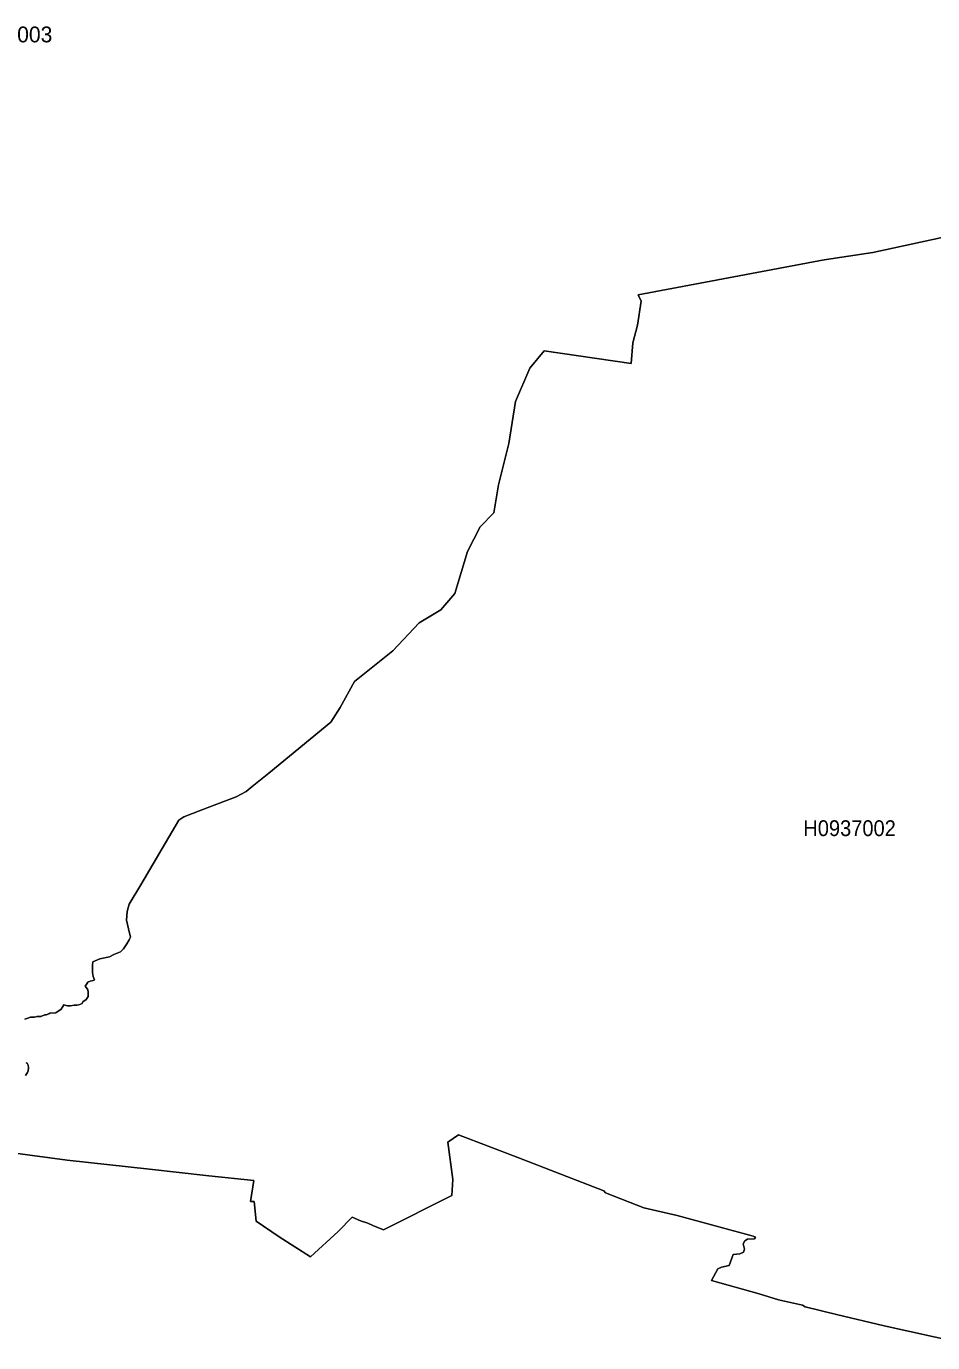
# Model space of a CAD drawing. Extents: x 369010 to 739155, y 6377141 to 6616555.
# Drawn here: x 579296 to 585038, y 6525932 to 6534274 of the extents above; entities that cross this region are included whole.
import ezdxf
from ezdxf.enums import TextEntityAlignment as Align

# ---------------------------------------------------------------- set-up
doc = ezdxf.new("R2010")
doc.units = 0
doc.header["$LTSCALE"] = 40
doc.layers.add('1', color=7, linetype='Continuous', lineweight=13)
doc.layers.add('2', color=7, linetype='Continuous')

msp = doc.modelspace()

# ---------------------------------------------------------------- linework, layer by layer
at = {"layer": '1'}
for points in [[(585975.19, 6533126.35), (584658.94, 6532841.52), (584351.43, 6532793.69), (583173.21, 6532572.74), (583191.25, 6532531.53), (583167.41, 6532380.43), (583139.44, 6532269.04), (583127.53, 6532137.8), (582576.4, 6532217.41), (582485.54, 6532108.17), (582394.68, 6531896.66), (582352.47, 6531630.53), (582286.44, 6531368.87), (582256.81, 6531191.12), (582171.41, 6531102.41), (582091.47, 6530945.01), (582011.53, 6530679.38), (581921.33, 6530576.1), (581784.63, 6530493.52), (581616.97, 6530315.6), (581375.5, 6530122.62), (581284.81, 6529958.28), (581224.4, 6529863.77), (580832.81, 6529540.21), (580727.06, 6529455.64), (580688.49, 6529425.85), (580625.11, 6529392.09), (580441.4, 6529321.91), (580293.27, 6529263.49), (580261.16, 6529242.97), (580177.91, 6529100.47), (580021.02, 6528834.34), (579947.53, 6528710.71), (579933.63, 6528663.87), (579930.98, 6528608.76), (579943.4, 6528555.13), (579955.64, 6528501.34), (579946.21, 6528485.79), (579931.31, 6528460.47), (579910.46, 6528427.7), (579892.59, 6528409.82), (579850.88, 6528391.95), (579822.58, 6528377.05), (579761.67, 6528365.13), (579716.99, 6528345.77), (579715.5, 6528323.43), (579715.5, 6528277.25), (579718.48, 6528253.42), (579727.41, 6528231.08), (579718.48, 6528228.1), (579700.6, 6528222.14), (579685.71, 6528217.67), (579678.26, 6528205.75), (579667.83, 6528190.86), (579682.73, 6528172.98), (579685.71, 6528170.01), (579687.2, 6528150.64), (579687.2, 6528125.32), (579675.28, 6528107.45), (579652.94, 6528092.55), (579649.96, 6528080.63), (579629.1, 6528073.19), (579615.7, 6528070.21), (579599.31, 6528070.21), (579575.48, 6528065.74), (579556.12, 6528067.23), (579533.77, 6528073.19), (579526.33, 6528062.76), (579515.9, 6528044.88), (579481.8, 6528022.54), (579444.57, 6528019.56), (579437.12, 6528016.58), (579420.73, 6528009.14), (579411.8, 6528009.14), (579387.96, 6527998.71), (579362.64, 6527998.71), (579346.26, 6527995.73), (579320.93, 6527995.73), (579306.04, 6527988.45), (579285.19, 6527982.32)], [(579306.04, 6527988.45), (579320.93, 6527995.73), (579346.26, 6527995.73), (579362.64, 6527998.71), (579387.96, 6527998.71), (579411.8, 6528009.14), (579420.73, 6528009.14), (579437.12, 6528016.58), (579444.57, 6528019.56), (579481.8, 6528022.54), (579515.9, 6528044.88), (579526.33, 6528062.76), (579533.77, 6528073.19), (579556.12, 6528067.23), (579575.48, 6528065.74), (579599.31, 6528070.21), (579615.7, 6528070.21), (579629.1, 6528073.19), (579649.96, 6528080.63), (579652.94, 6528092.55), (579675.28, 6528107.45), (579687.2, 6528125.32), (579687.2, 6528150.64), (579685.71, 6528170.01), (579682.73, 6528172.98), (579667.83, 6528190.86), (579678.26, 6528205.75), (579685.71, 6528217.67), (579700.6, 6528222.14), (579718.48, 6528228.1), (579727.41, 6528231.08), (579718.48, 6528253.42), (579715.5, 6528277.25), (579715.5, 6528323.43), (579716.99, 6528345.77), (579761.67, 6528365.13), (579822.58, 6528377.05), (579850.88, 6528391.95), (579892.59, 6528409.82), (579910.46, 6528427.7), (579931.31, 6528460.47), (579946.21, 6528485.79), (579955.64, 6528501.34), (579943.4, 6528555.13), (579930.98, 6528608.76), (579933.63, 6528663.87), (579947.53, 6528710.71), (580021.02, 6528834.34), (580177.91, 6529100.47), (580261.16, 6529242.97), (580293.27, 6529263.49), (580441.4, 6529321.91), (580625.11, 6529392.09), (580688.49, 6529425.85), (580727.06, 6529455.64), (580832.81, 6529540.21), (581224.4, 6529863.77), (581284.81, 6529958.28), (581375.5, 6530122.62), (581616.97, 6530315.6), (581784.63, 6530493.52), (581921.33, 6530576.1), (582011.53, 6530679.38), (582091.47, 6530945.01), (582171.41, 6531102.41), (582256.81, 6531191.12), (582286.44, 6531368.87), (582352.47, 6531630.53), (582394.68, 6531896.66), (582485.54, 6532108.17), (582576.4, 6532217.41), (583127.53, 6532137.8), (583139.44, 6532269.04), (583167.41, 6532380.43), (583191.25, 6532531.53), (583173.21, 6532572.74), (584351.43, 6532793.69), (584658.94, 6532841.52), (585975.19, 6533126.35)], [(579285.19, 6527982.32), (579306.04, 6527988.45)], [(579290.15, 6527624.84), (579303.72, 6527643.87), (579308.03, 6527655.45), (579309.02, 6527673.33), (579308.03, 6527690.21), (579300.08, 6527702.79), (579294.79, 6527704.94)], [(579294.79, 6527704.94), (579300.08, 6527702.79), (579308.03, 6527690.21), (579309.02, 6527673.33), (579308.03, 6527655.45), (579303.72, 6527643.87), (579290.15, 6527624.84)], [(583699.84, 6526411.36), (583749.16, 6526421.95), (583773.99, 6526491.3), (583815.69, 6526495.77), (583839.03, 6526505.86), (583846.81, 6526524.4), (583838.53, 6526559.32), (583847.8, 6526577.36), (583865.18, 6526587.46), (583908.87, 6526589.94), (583915.66, 6526600.03), (583900.6, 6526605.83), (583419.48, 6526738.4), (583207.47, 6526786.56), (582965.5, 6526881.06), (582955.73, 6526894.14), (582410.56, 6527104.82), (582033.55, 6527248.48), (581967.01, 6527202.8), (581998.79, 6526964.97), (581992.5, 6526863.68), (581558.22, 6526647.87), (581491.69, 6526674.35), (581459.41, 6526688.41), (581412.24, 6526703.47), (581360.44, 6526727.31), (581271.23, 6526635.62), (581095.14, 6526475.91), (580897.69, 6526602.52), (580750.89, 6526702.81), (580740.13, 6526827.6), (580716.3, 6526825.62), (580736.33, 6526960.17), (580451.49, 6526989.8), (580075.47, 6527031.01), (579553.63, 6527088.77), (579193.83, 6527136.76)], [(580075.47, 6527031.01), (580451.49, 6526989.8), (580736.33, 6526960.17), (580716.3, 6526825.62), (580740.13, 6526827.6), (580750.89, 6526702.81), (580897.69, 6526602.52), (581095.14, 6526475.91), (581271.23, 6526635.62), (581360.44, 6526727.31), (581412.24, 6526703.47), (581459.41, 6526688.41), (581491.69, 6526674.35), (581558.22, 6526647.87), (581992.5, 6526863.68), (581998.79, 6526964.97), (581967.01, 6527202.8), (582033.55, 6527248.48), (582410.56, 6527104.82), (582955.73, 6526894.14), (582965.5, 6526881.06), (583207.47, 6526786.56), (583419.48, 6526738.4), (583900.6, 6526605.83), (583915.66, 6526600.03), (583908.87, 6526589.94), (583865.18, 6526587.46), (583847.8, 6526577.36), (583838.53, 6526559.32), (583846.81, 6526524.4), (583839.03, 6526505.86), (583815.69, 6526495.77), (583773.99, 6526491.3), (583749.16, 6526421.95), (583699.84, 6526411.36), (583677, 6526400.27), (583636.12, 6526326.95), (583938.5, 6526241.55), (584061.8, 6526204.15), (584213.9, 6526170.22), (584230.45, 6526159.46), (584428.88, 6526109.98), (584731.1, 6526039.64), (585218.17, 6525931.89)], [(579193.83, 6527136.76), (579553.63, 6527088.77), (580075.47, 6527031.01)], [(585218.17, 6525931.89), (584731.1, 6526039.64), (584428.88, 6526109.98), (584230.45, 6526159.46), (584213.9, 6526170.22), (584061.8, 6526204.15), (583938.5, 6526241.55), (583636.12, 6526326.95), (583677, 6526400.27), (583699.84, 6526411.36)]]:
    msp.add_lwpolyline(points, dxfattribs=at)

# ---------------------------------------------------------------- texts
at = {"layer": '2'}
msp.add_text('H0937003', height=100, dxfattribs=at).set_placement((579151.95, 6534172.84), align=Align.CENTER)
at = {"layer": '2', "width": 0.95}
msp.add_text('H0937002', height=100, dxfattribs=at).set_placement((584511.81, 6529142.52), align=Align.CENTER)

doc.saveas('drawing.dxf')
